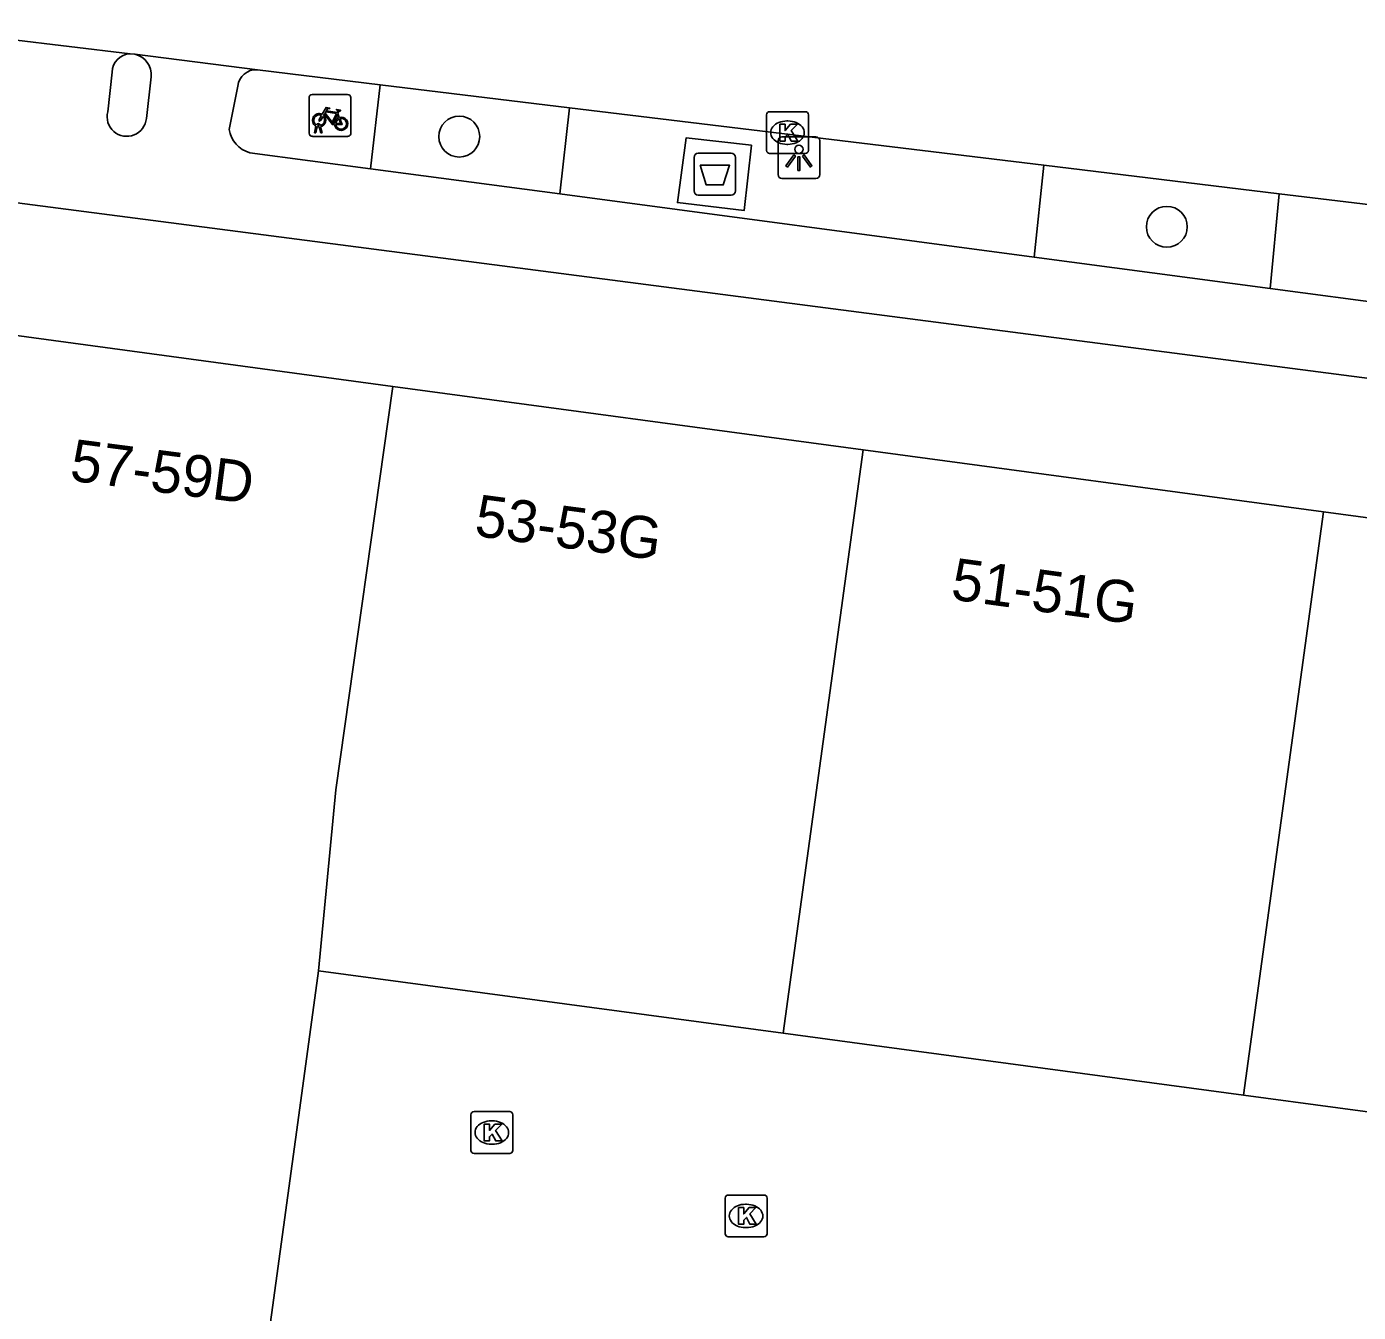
# Model space of a CAD drawing. Extents: x 160664 to 161506, y 382245 to 383288.
# Drawn here: x 160785.24 to 160817.07, y 383245.11 to 383275.84 of the extents above; entities that cross this region are included whole.
import ezdxf

# ---------------------------------------------------------------- set-up
doc = ezdxf.new("R2010")
doc.units = 0
for name, color, linetype in [('IMGEO_Afval_apart_plaats', 7, 'Continuous'), ('IMGEO_Berm_open', 7, 'Continuous'), ('IMGEO_Boom', 7, 'Continuous'), ('IMGEO_Fietsenrek', 7, 'Continuous'), ('IMGEO_Fietspad_gesloten', 7, 'Continuous'), ('IMGEO_Kolk', 7, 'Continuous'), ('IMGEO_Lichtpunt', 7, 'Continuous'), ('IMGEO_Pand', 7, 'Continuous'), ('IMGEO_Pand_nummerreeks', 7, 'Continuous'), ('IMGEO_Rijbaan_lokaal_gesloten', 7, 'Continuous'), ('IMGEO_Voetpad_gesloten', 7, 'Continuous')]:
    doc.layers.add(name, color=color, linetype=linetype)

msp = doc.modelspace()

# ---------------------------------------------------------------- linework, layer by layer
at = {"layer": 'IMGEO_Afval_apart_plaats'}
for p, q in [((160801.292, 383272.812), (160802.082, 383272.812)), ((160802.082, 383272.812), (160801.292, 383272.812)), ((160801.192, 383271.912), (160801.192, 383272.712)), ((160801.192, 383272.712), (160801.192, 383271.912)), ((160802.182, 383272.712), (160802.182, 383271.912)), ((160802.182, 383271.912), (160802.182, 383272.712)), ((160802.082, 383271.812), (160801.292, 383271.812)), ((160801.292, 383271.812), (160802.082, 383271.812))]:
    msp.add_line(p, q, dxfattribs=at)
msp.add_lwpolyline([(160801.335, 383272.526), (160802.039, 383272.526), (160801.89, 383272.056), (160801.484, 383272.056), (160801.335, 383272.526)], dxfattribs=at)
for centre, start, end in [((160801.292, 383272.712), 90, 180), ((160801.292, 383272.712), 90, 180), ((160802.082, 383272.712), 0, 90), ((160802.082, 383272.712), 360, 90), ((160801.292, 383271.912), 180, 270), ((160801.292, 383271.912), 180, 270), ((160802.082, 383271.912), 270, 0), ((160802.082, 383271.912), 270, 0)]:
    msp.add_arc(centre, 0.1, start, end, dxfattribs=at)
at = {"layer": 'IMGEO_Berm_open'}
for points in [[(160793.692, 383274.45), (160793.458, 383272.441)], [(160797.983, 383271.839), (160798.216, 383273.901)], [(160809.55, 383272.527), (160809.317, 383270.332)], [(160815.172, 383271.845), (160814.961, 383269.581)]]:
    msp.add_lwpolyline(points, dxfattribs=at)
at = {"layer": 'IMGEO_Boom'}
for centre in [(160795.581, 383273.211), (160812.489, 383271.054)]:
    msp.add_circle(centre, 0.489, dxfattribs=at)
at = {"layer": 'IMGEO_Fietsenrek'}
for p, q in [((160791.992, 383273.291), (160791.992, 383274.132)), ((160791.992, 383274.132), (160791.992, 383273.291)), ((160792.067, 383274.216), (160792.908, 383274.216)), ((160792.908, 383274.216), (160792.067, 383274.216)), ((160792.992, 383274.141), (160792.992, 383273.3)), ((160792.992, 383273.3), (160792.992, 383274.141)), ((160792.679, 383273.765), (160792.715, 383273.67)), ((160792.119, 383273.3), (160792.158, 383273.46)), ((160792.188, 383273.448), (160792.153, 383273.3)), ((160792.23, 383273.472), (160792.229, 383273.476)), ((160792.271, 383273.3), (160792.237, 383273.442)), ((160792.261, 383273.483), (160792.262, 383273.476)), ((160792.269, 383273.446), (160792.304, 383273.3)), ((160792.917, 383273.216), (160792.076, 383273.216)), ((160792.076, 383273.216), (160792.917, 383273.216)), ((160792.153, 383273.3), (160792.119, 383273.3)), ((160792.304, 383273.3), (160792.271, 383273.3))]:
    msp.add_line(p, q, dxfattribs=at)
for points in [[(160792.326, 383273.69), (160792.274, 383273.6), (160792.234, 383273.575), (160792.235, 383273.622), (160792.29, 383273.716)], [(160792.305, 383273.742), (160792.4, 383273.906), (160792.486, 383273.892), (160792.488, 383273.883), (160792.432, 383273.872), (160792.405, 383273.827), (160792.661, 383273.786)], [(160792.601, 383273.498), (160792.551, 383273.498), (160792.36, 383273.749), (160792.341, 383273.717)], [(160792.648, 383273.761), (160792.391, 383273.802), (160792.374, 383273.773), (160792.541, 383273.553), (160792.648, 383273.761)], [(160792.696, 383273.663), (160792.666, 383273.74), (160792.557, 383273.522), (160792.6, 383273.522)], [(160792.661, 383273.786), (160792.686, 383273.835), (160792.68, 383273.839), (160792.657, 383273.843), (160792.645, 383273.85), (160792.644, 383273.853), (160792.646, 383273.858), (160792.741, 383273.843), (160792.743, 383273.833), (160792.733, 383273.82), (160792.721, 383273.814), (160792.707, 383273.82), (160792.679, 383273.765)], [(160792.63, 383273.522), (160792.75, 383273.521), (160792.706, 383273.635)], [(160792.726, 383273.642), (160792.781, 383273.497), (160792.631, 383273.497)]]:
    msp.add_lwpolyline(points, dxfattribs=at)
for centre, radius, start, end in [((160792.07, 383274.138), 0.0779, 92.4484, 184.2845), ((160792.07, 383274.138), 0.0779, 92.4484, 184.2845), ((160792.914, 383274.138), 0.0779, 2.4484, 94.2845), ((160792.914, 383274.138), 0.0779, 2.4484, 94.2845), ((160792.232, 383273.601), 0.159, 62.6766, 242.1369), ((160792.232, 383273.601), 0.129, 63.3192, 238.903), ((160792.232, 383273.601), 0.159, 283.5766, 46.6042), ((160792.212, 383273.472), 0.0499, 12.8025, 158.6934), ((160792.232, 383273.601), 0.159, 253.9967, 271.7867), ((160792.212, 383273.472), 0.0174, 12.8025, 163.4502), ((160792.232, 383273.601), 0.129, 253.415, 269.0204), ((160792.232, 383273.601), 0.129, 283.6043, 43.4302), ((160792.759, 383273.517), 0.159, 113.3408, 178.3217), ((160792.759, 383273.517), 0.159, 187.0065, 105.7708), ((160792.759, 383273.517), 0.129, 113.923, 177.9556), ((160792.759, 383273.517), 0.129, 188.6715, 104.5883), ((160792.07, 383273.294), 0.0779, 182.4484, 274.2845), ((160792.07, 383273.294), 0.0779, 182.4484, 274.2845), ((160792.914, 383273.294), 0.0779, 272.4484, 4.2845), ((160792.914, 383273.294), 0.0779, 272.4484, 4.2845)]:
    msp.add_arc(centre, radius, start, end, dxfattribs=at)
at = {"layer": 'IMGEO_Fietspad_gesloten'}
for points in [[(160749.571, 383275.838), (160772.375, 383273.271), (160826.897, 383266.189), (160865.807, 383260.226)], [(160787.181, 383273.804), (160787.29, 383274.748)], [(160788.22, 383274.641), (160788.105, 383273.643)], [(160790.08, 383273.383), (160790.292, 383274.414)], [(160793.458, 383272.441), (160790.578, 383272.824)], [(160797.983, 383271.839), (160793.458, 383272.441)], [(160809.317, 383270.332), (160797.983, 383271.839)], [(160814.961, 383269.581), (160809.317, 383270.332)], [(160826.971, 383267.984), (160814.961, 383269.581)]]:
    msp.add_lwpolyline(points, dxfattribs=at)
for centre, radius, start, end in [((160787.732, 383274.749), 0.442, 92.2651, 180.1109), ((160787.714, 383274.683), 0.508, 355.2985, 76.9213), ((160790.721, 383274.377), 0.43, 85.141, 175.1215), ((160787.637, 383273.687), 0.47, 165.5387, 354.6931), ((160790.763, 383273.49), 0.691, 188.9117, 254.4825)]:
    msp.add_arc(centre, radius, start, end, dxfattribs=at)
at = {"layer": 'IMGEO_Kolk'}
for p, q in [((160802.923, 383272.878), (160802.923, 383273.73)), ((160802.998, 383273.804), (160803.85, 383273.804)), ((160803.924, 383273.73), (160803.924, 383272.878)), ((160803.411, 383273.584), (160803.436, 383273.584)), ((160803.85, 383272.804), (160802.998, 383272.804)), ((160803.434, 383273.024), (160803.409, 383273.024)), ((160795.934, 383249.907), (160796.786, 383249.907)), ((160795.859, 383248.981), (160795.859, 383249.833)), ((160796.347, 383249.687), (160796.372, 383249.687)), ((160796.86, 383249.833), (160796.86, 383248.981)), ((160796.786, 383248.907), (160795.934, 383248.907)), ((160796.37, 383249.127), (160796.345, 383249.127)), ((160801.934, 383246.987), (160801.934, 383247.839)), ((160802.009, 383247.913), (160802.861, 383247.913)), ((160802.422, 383247.693), (160802.447, 383247.693)), ((160802.935, 383247.839), (160802.935, 383246.987)), ((160802.445, 383247.133), (160802.42, 383247.133)), ((160802.861, 383246.913), (160802.009, 383246.913))]:
    msp.add_line(p, q, dxfattribs=at)
for points in [[(160802.923, 383272.878), (160802.923, 383273.73)], [(160802.998, 383273.804), (160803.85, 383273.804)], [(160803.924, 383273.73), (160803.924, 383272.878)], [(160803.244, 383273.504), (160803.367, 383273.504), (160803.367, 383273.353), (160803.497, 383273.504), (160803.661, 383273.504), (160803.515, 383273.353), (160803.668, 383273.104), (160803.516, 383273.104), (160803.431, 383273.268), (160803.367, 383273.201), (160803.367, 383273.104), (160803.244, 383273.104), (160803.244, 383273.504)], [(160803.85, 383272.804), (160802.998, 383272.804)], [(160795.934, 383249.907), (160796.786, 383249.907)], [(160795.859, 383248.981), (160795.859, 383249.833)], [(160796.18, 383249.607), (160796.303, 383249.607), (160796.303, 383249.456), (160796.433, 383249.607), (160796.597, 383249.607), (160796.451, 383249.456), (160796.604, 383249.207), (160796.452, 383249.207), (160796.367, 383249.371), (160796.303, 383249.304), (160796.303, 383249.207), (160796.18, 383249.207), (160796.18, 383249.607)], [(160796.86, 383249.833), (160796.86, 383248.981)], [(160796.786, 383248.907), (160795.934, 383248.907)], [(160801.934, 383246.987), (160801.934, 383247.839)], [(160802.009, 383247.913), (160802.861, 383247.913)], [(160802.935, 383247.839), (160802.935, 383246.987)], [(160802.255, 383247.613), (160802.378, 383247.613), (160802.378, 383247.462), (160802.508, 383247.613), (160802.672, 383247.613), (160802.526, 383247.462), (160802.679, 383247.213), (160802.527, 383247.213), (160802.442, 383247.377), (160802.378, 383247.31), (160802.378, 383247.213), (160802.255, 383247.213), (160802.255, 383247.613)], [(160802.861, 383246.913), (160802.009, 383246.913)]]:
    msp.add_lwpolyline(points, dxfattribs=at)
for centre, start, end in [((160803, 383273.728), 91.552, 178.448), ((160803, 383273.728), 91.552, 178.448), ((160803.848, 383273.728), 1.552, 88.448), ((160803.848, 383273.728), 1.552, 88.448), ((160803, 383272.88), 181.552, 268.448), ((160803, 383272.88), 181.552, 268.448), ((160803.848, 383272.88), 271.552, 358.448), ((160803.848, 383272.88), 271.552, 358.448), ((160795.936, 383249.831), 91.552, 178.448), ((160795.936, 383249.831), 91.552, 178.448), ((160796.784, 383249.831), 1.552, 88.448), ((160796.784, 383249.831), 1.552, 88.448), ((160795.936, 383248.983), 181.552, 268.448), ((160795.936, 383248.983), 181.552, 268.448), ((160796.784, 383248.983), 271.552, 358.448), ((160796.784, 383248.983), 271.552, 358.448), ((160802.011, 383247.837), 91.552, 178.448), ((160802.011, 383247.837), 91.552, 178.448), ((160802.859, 383247.837), 1.552, 88.448), ((160802.859, 383247.837), 1.552, 88.448), ((160802.011, 383246.989), 181.552, 268.448), ((160802.011, 383246.989), 181.552, 268.448), ((160802.859, 383246.989), 271.552, 358.448), ((160802.859, 383246.989), 271.552, 358.448)]:
    msp.add_arc(centre, 0.0765, start, end, dxfattribs=at)
for centre, major_axis, ratio, start_param, end_param in [((160803.41, 383273.304), (-0.387, 0.002), 0.722429, 4.712389, 7.853982), ((160803.435, 383273.304), (-0.39, 0.002), 0.717154, 1.570796, 4.712389), ((160796.346, 383249.407), (-0.387, 0.002), 0.722429, 4.712389, 7.853982), ((160796.371, 383249.407), (-0.39, 0.002), 0.717154, 1.570796, 4.712389), ((160802.421, 383247.413), (-0.387, 0.002), 0.722429, 4.712389, 7.853982), ((160802.446, 383247.413), (-0.39, 0.002), 0.717154, 1.570796, 4.712389)]:
    msp.add_ellipse(centre, major_axis=major_axis, ratio=ratio, start_param=start_param, end_param=end_param, dxfattribs=at)
at = {"layer": 'IMGEO_Lichtpunt'}
for p, q in [((160803.199, 383273.108), (160803.199, 383272.301)), ((160803.199, 383273.108), (160803.199, 383272.301)), ((160804.101, 383273.203), (160803.293, 383273.203)), ((160804.101, 383273.203), (160803.293, 383273.203)), ((160804.195, 383272.301), (160804.195, 383273.108)), ((160804.195, 383272.301), (160804.195, 383273.108)), ((160803.293, 383272.207), (160804.101, 383272.207)), ((160803.293, 383272.207), (160804.101, 383272.207))]:
    msp.add_line(p, q, dxfattribs=at)
for points in [[(160803.573, 383272.772), (160803.612, 383272.744), (160803.424, 383272.482), (160803.386, 383272.509), (160803.573, 383272.772)], [(160803.785, 383272.744), (160803.823, 383272.771), (160804.01, 383272.509), (160803.971, 383272.481), (160803.785, 383272.744)], [(160803.675, 383272.724), (160803.722, 383272.724), (160803.722, 383272.402), (160803.675, 383272.402), (160803.675, 383272.724)]]:
    msp.add_lwpolyline(points, dxfattribs=at)
msp.add_circle((160803.698, 383272.906), 0.0994, dxfattribs=at)
for centre, start, end in [((160803.293, 383273.108), 90, 180), ((160803.293, 383273.108), 90, 180), ((160804.101, 383273.108), 0, 90), ((160804.101, 383273.108), 0, 90), ((160803.293, 383272.301), 180, 270), ((160803.293, 383272.301), 180, 270), ((160804.101, 383272.301), 270, 0), ((160804.101, 383272.301), 270, 360)]:
    msp.add_arc(centre, 0.0946, start, end, dxfattribs=at)
at = {"layer": 'IMGEO_Pand'}
for points in [[(160784.949, 383268.46), (160793.991, 383267.24)], [(160792.22, 383253.271), (160792.632, 383257.6), (160793.991, 383267.24)], [(160793.991, 383267.24), (160805.23, 383265.724)], [(160805.23, 383265.724), (160803.323, 383251.78)], [(160805.23, 383265.724), (160816.231, 383264.24)], [(160814.324, 383250.303), (160816.231, 383264.24)], [(160816.231, 383264.24), (160827.231, 383262.757)], [(160792.22, 383253.271), (160791.772, 383250), (160789.293, 383231.893)], [(160803.323, 383251.78), (160792.22, 383253.271)], [(160814.324, 383250.303), (160805.265, 383251.519), (160803.323, 383251.78)], [(160825.326, 383248.825), (160818.534, 383249.737), (160816.578, 383250), (160814.324, 383250.303)]]:
    msp.add_lwpolyline(points, dxfattribs=at)
at = {"layer": 'IMGEO_Rijbaan_lokaal_gesloten'}
for points in [[(160784.806, 383275.536), (160787.715, 383275.191)], [(160787.715, 383275.191), (160787.829, 383275.177)], [(160787.829, 383275.177), (160790.757, 383274.806)], [(160790.757, 383274.806), (160793.692, 383274.45)], [(160793.692, 383274.45), (160798.216, 383273.901)], [(160798.216, 383273.901), (160809.55, 383272.527)], [(160809.55, 383272.527), (160815.172, 383271.845)], [(160815.172, 383271.845), (160818.756, 383271.41), (160827.23, 383270.288)]]:
    msp.add_lwpolyline(points, dxfattribs=at)
at = {"layer": 'IMGEO_Voetpad_gesloten'}
msp.add_lwpolyline([(160802.565, 383273.002), (160801.003, 383273.179), (160800.793, 383271.633), (160802.386, 383271.442), (160802.565, 383273.002)], dxfattribs=at)

# ---------------------------------------------------------------- texts
at = {"layer": 'IMGEO_Pand_nummerreeks'}
for s, rotation, p in [('57-59D', 352.5974, (160786.25, 383264.993)), ('53-53G', 352.4291, (160795.92, 383263.67)), ('51-51G', 352.2514, (160807.302, 383262.153))]:
    msp.add_text(s, height=1, rotation=rotation, dxfattribs=at).set_placement(p)

doc.saveas('drawing.dxf')
